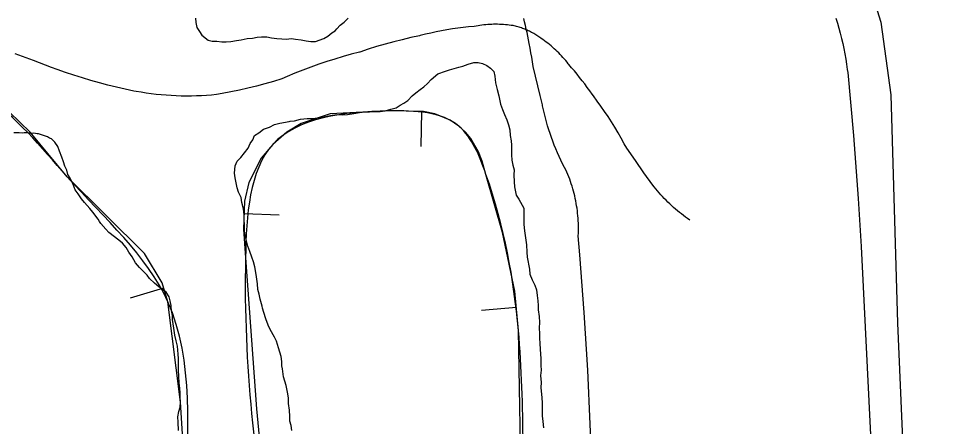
# Model space of a CAD drawing. Extents: x 3172297 to 3210190, y 958463 to 983887.
# Drawn here: x 3186263 to 3186933, y 970507 to 970797 of the extents above; entities that cross this region are included whole.
import ezdxf

# ---------------------------------------------------------------- set-up
doc = ezdxf.new("R2010")
doc.units = 0
for name, color, linetype in [('V-BORW-LINE', 7, 'Continuous'), ('V-LEVE-TOET', 7, 'Continuous'), ('V-ROAD-CNTR', 7, 'Continuous'), ('V-TOPO-SHOR', 7, 'Continuous')]:
    doc.layers.add(name, color=color, linetype=linetype)

msp = doc.modelspace()

# ---------------------------------------------------------------- linework, layer by layer
at = {"layer": 'V-BORW-LINE'}
for p, q in [((3186549.87, 970731.16), (3186549.47, 970706.16)), ((3186423.73, 970658.45), (3186448.72, 970657.6)), ((3186366.44, 970605.38), (3186342.53, 970598.07)), ((3186617.41, 970591.51), (3186592.51, 970589.27))]:
    msp.add_line(p, q, dxfattribs=at)
for points in [[(3186382.98, 970452.54), (3186378.33, 970524.14), (3186369.46, 970595.52), (3186365.33, 970609), (3186352.7, 970629.91), (3186297.84, 970684.56), (3186271.41, 970716.46), (3186256.86, 970730.62)], [(3186620.39, 970493.52), (3186618.89, 970575.07), (3186616.36, 970603.23), (3186607.54, 970644.87), (3186595.82, 970686.34), (3186592.99, 970695.72), (3186590.45, 970702.44), (3186585.03, 970711.94), (3186581.23, 970716.41), (3186576.49, 970720.68), (3186570.38, 970724.85), (3186559.51, 970729.44), (3186551.27, 970731.13), (3186526.59, 970731.53), (3186484.87, 970729.39), (3186464.28, 970722.62), (3186454.14, 970716.38), (3186444.14, 970707.67), (3186435.88, 970697.87), (3186427.03, 970680.48), (3186424.03, 970667.27), (3186423.35, 970647.23), (3186424.68, 970626.96), (3186432.53, 970519.39), (3186442.71, 970411.98)]]:
    msp.add_lwpolyline(points, dxfattribs=at)
for points in [[(3186415.19, 970192.51), (3186401.18, 970120.99), (3186337.88, 970088.74), (3186214.54, 970062.96), (3186064.8, 970065.13), (3185869.94, 970049.84), (3185760.54, 970056.27), (3185723.96, 970124.12), (3185740.11, 970183.71), (3185758.93, 970277.21), (3185761.81, 970411.29), (3185813.87, 970541.69), (3185816.04, 970674.04), (3185835.57, 970708.75), (3185848.59, 970736.95), (3185894.15, 970747.8), (3185972.25, 970760.82), (3186111.11, 970756.48), (3186239.12, 970741.29), (3186297.84, 970684.56), (3186369.46, 970595.52), (3186382.98, 970452.54), (3186392.36, 970324), (3186415.19, 970192.51)], [(3186570.86, 967823.04), (3186558.16, 967733.76), (3186524.97, 967688.74), (3186440.4, 967759.71), (3186332.47, 967843.64), (3186198.76, 967970.05), (3186079.44, 968112.17), (3186046.16, 968212.46), (3186028.07, 968294.93), (3186058.53, 968423.3), (3186144.33, 968634.54), (3186233.54, 968911.24), (3186317.19, 969158.13), (3186384.05, 969385.36), (3186404.39, 969615.87), (3186453.01, 969857.51), (3186463.89, 970055.08), (3186468.26, 970205.95), (3186442.71, 970411.98), (3186424.68, 970626.96), (3186444.14, 970707.67), (3186526.59, 970731.53), (3186576.49, 970720.68), (3186595.82, 970686.34), (3186618.89, 970575.07), (3186622.05, 970411.99), (3186626.93, 970258.73), (3186635.03, 970085.49), (3186634.69, 969845.85), (3186644.18, 969674.77), (3186610.12, 969512.36), (3186553.63, 969289.37), (3186481.47, 969027.89), (3186445.61, 968873.53), (3186394.34, 968683.27), (3186345.46, 968468.01), (3186306.99, 968292), (3186313.87, 968178.35), (3186434.01, 968043.02), (3186524.56, 967946.8), (3186572.11, 967882.85), (3186570.86, 967823.04)]]:
    msp.add_spline(points, degree=3, dxfattribs=at)
at = {"layer": 'V-LEVE-TOET'}
for points in [[(3186676.5, 970354.51), (3186668.19, 970546.88), (3186668.19, 970546.88), (3186665.79, 970588.03), (3186662.69, 970629.14), (3186661.52, 970642.57), (3186661.52, 970642.57), (3186661.59, 970644.36), (3186661.63, 970646.14), (3186661.64, 970647.93), (3186661.62, 970649.72), (3186661.57, 970651.5), (3186661.48, 970653.29), (3186661.37, 970655.07), (3186661.22, 970656.85), (3186661.05, 970658.63), (3186660.84, 970660.4), (3186660.6, 970662.17), (3186660.33, 970663.94), (3186660.03, 970665.7), (3186659.7, 970667.45), (3186659.34, 970669.2), (3186658.95, 970670.94), (3186658.53, 970672.68), (3186658.07, 970674.41), (3186657.59, 970676.12), (3186657.08, 970677.83), (3186656.54, 970679.54), (3186655.97, 970681.23), (3186655.37, 970682.91), (3186654.74, 970684.58), (3186654.08, 970686.24), (3186653.39, 970687.89), (3186653.04, 970688.7), (3186653.04, 970688.7), (3186651.68, 970691.27), (3186650.35, 970693.86), (3186649.08, 970696.48), (3186647.85, 970699.12), (3186646.66, 970701.77), (3186645.52, 970704.46), (3186644.43, 970707.15), (3186643.39, 970709.87), (3186642.39, 970712.61), (3186641.44, 970715.36), (3186640.54, 970718.13), (3186639.68, 970720.91), (3186638.88, 970723.71), (3186638.12, 970726.52), (3186637.41, 970729.35), (3186636.75, 970732.19), (3186636.14, 970735.03), (3186635.99, 970735.75), (3186635.99, 970735.75), (3186634.26, 970742.56), (3186632.59, 970749.38), (3186630.98, 970756.21), (3186629.43, 970763.05), (3186629.4, 970763.23), (3186629.4, 970763.23), (3186628.92, 970766.5), (3186628.39, 970769.76), (3186627.81, 970773.01), (3186627.16, 970776.25), (3186626.46, 970779.48), (3186626.44, 970779.59), (3186626.44, 970779.59), (3186626.01, 970782.16), (3186625.55, 970784.72), (3186625.05, 970787.28), (3186624.52, 970789.83), (3186623.94, 970792.38), (3186623.33, 970794.91), (3186622.68, 970797.44)], [(3186844.81, 970797.67), (3186845.91, 970794.08), (3186846.95, 970790.47), (3186847.92, 970786.85), (3186848.83, 970783.21), (3186849.67, 970779.55), (3186850.45, 970775.88), (3186851.17, 970772.2), (3186851.82, 970768.5), (3186852.41, 970764.79), (3186852.93, 970761.08), (3186853.21, 970758.85), (3186853.21, 970758.85), (3186857.34, 970714.07), (3186860.68, 970669.24), (3186862.71, 970634.88), (3186862.71, 970634.88), (3186872.44, 970438.73)]]:
    msp.add_lwpolyline(points, dxfattribs=at)
at = {"layer": 'V-ROAD-CNTR'}
for points in [[(3186599.88, 970793.17), (3186598.48, 970793.11), (3186597.09, 970793.02), (3186595.7, 970792.91), (3186594.32, 970792.78), (3186592.93, 970792.62), (3186591.55, 970792.44), (3186590.17, 970792.23), (3186588.8, 970792), (3186587.43, 970791.74), (3186587.33, 970791.72), (3186583.45, 970791.36), (3186579.58, 970790.93), (3186575.72, 970790.44), (3186571.87, 970789.88), (3186568.02, 970789.26), (3186564.19, 970788.57), (3186560.37, 970787.81), (3186556.56, 970786.99), (3186552.77, 970786.11), (3186549, 970785.16), (3186548.54, 970785.04), (3186542.38, 970783.7), (3186536.25, 970782.25), (3186530.14, 970780.7), (3186524.05, 970779.05), (3186517.99, 970777.29), (3186511.97, 970775.43), (3186505.98, 970773.47), (3186505.73, 970773.39), (3186499.89, 970771.86), (3186494.08, 970770.22), (3186488.3, 970768.49), (3186482.55, 970766.66), (3186476.83, 970764.72), (3186471.14, 970762.69), (3186465.49, 970760.56), (3186459.88, 970758.33), (3186454.31, 970756), (3186450.49, 970754.34), (3186444.52, 970752.53), (3186438.51, 970750.82), (3186432.47, 970749.21), (3186426.41, 970747.71), (3186420.32, 970746.32), (3186414.21, 970745.03), (3186408.07, 970743.84), (3186404.13, 970743.14), (3186400.55, 970742.81), (3186396.96, 970742.54), (3186393.37, 970742.34), (3186389.78, 970742.2), (3186386.18, 970742.12), (3186382.59, 970742.1), (3186378.99, 970742.15), (3186375.4, 970742.26), (3186371.8, 970742.43), (3186368.22, 970742.66), (3186364.63, 970742.96), (3186361.05, 970743.32), (3186357.48, 970743.74), (3186353.92, 970744.22), (3186350.37, 970744.77), (3186346.83, 970745.37), (3186345.16, 970745.68), (3186345.16, 970745.68), (3186339.02, 970747), (3186332.89, 970748.42), (3186326.79, 970749.93), (3186320.71, 970751.53), (3186314.65, 970753.23), (3186308.62, 970755.02), (3186302.61, 970756.9), (3186296.64, 970758.88), (3186290.69, 970760.95), (3186286.55, 970762.45), (3186273.74, 970767.47), (3186260.84, 970772.28)], [(3186740.82, 970653.8), (3186739.32, 970654.85), (3186737.84, 970655.93), (3186736.37, 970657.02), (3186734.92, 970658.14), (3186733.49, 970659.28), (3186732.07, 970660.44), (3186730.68, 970661.63), (3186729.3, 970662.83), (3186727.94, 970664.06), (3186726.6, 970665.3), (3186725.28, 970666.57), (3186723.98, 970667.85), (3186722.7, 970669.16), (3186721.45, 970670.48), (3186720.21, 970671.82), (3186718.99, 970673.18), (3186717.8, 970674.56), (3186716.63, 970675.95), (3186715.48, 970677.36), (3186714.52, 970678.58), (3186708.24, 970687.31), (3186702.09, 970696.16), (3186696.1, 970705.11), (3186694.14, 970708.1), (3186691.98, 970712.05), (3186689.76, 970715.96), (3186687.46, 970719.84), (3186685.1, 970723.67), (3186682.67, 970727.46), (3186680.18, 970731.22), (3186677.62, 970734.92), (3186674.99, 970738.58), (3186672.3, 970742.2), (3186671.31, 970743.5), (3186671.31, 970743.5), (3186669.61, 970745.92), (3186667.87, 970748.32), (3186666.1, 970750.7), (3186664.29, 970753.06), (3186662.46, 970755.4), (3186660.59, 970757.72), (3186658.7, 970760.03), (3186656.77, 970762.31), (3186654.81, 970764.56), (3186654.4, 970765.03), (3186653.48, 970766.19), (3186652.54, 970767.33), (3186651.58, 970768.46), (3186650.61, 970769.57), (3186649.61, 970770.67), (3186648.6, 970771.74), (3186647.56, 970772.8), (3186646.51, 970773.84), (3186645.44, 970774.86), (3186644.35, 970775.86), (3186643.25, 970776.84), (3186642.12, 970777.8), (3186640.98, 970778.75), (3186639.83, 970779.67), (3186638.66, 970780.58), (3186637.47, 970781.46), (3186636.27, 970782.32), (3186635.05, 970783.16), (3186634.93, 970783.24), (3186634.23, 970783.76), (3186633.51, 970784.27), (3186632.78, 970784.77), (3186632.05, 970785.25), (3186631.3, 970785.72), (3186630.55, 970786.18), (3186629.79, 970786.62), (3186629.03, 970787.05), (3186628.25, 970787.47), (3186627.47, 970787.87), (3186626.68, 970788.27), (3186625.89, 970788.64), (3186625.09, 970789.01), (3186624.28, 970789.36), (3186623.47, 970789.7), (3186622.65, 970790.02), (3186621.82, 970790.32), (3186621, 970790.62), (3186620.16, 970790.9), (3186619.32, 970791.16), (3186618.48, 970791.41), (3186617.63, 970791.65), (3186616.78, 970791.87), (3186615.92, 970792.08), (3186615.16, 970792.25), (3186613.78, 970792.46), (3186612.4, 970792.64), (3186611.01, 970792.79), (3186609.63, 970792.93), (3186608.23, 970793.03), (3186606.85, 970793.11), (3186605.45, 970793.17), (3186604.06, 970793.21), (3186602.67, 970793.22), (3186601.27, 970793.21), (3186599.88, 970793.17)]]:
    msp.add_lwpolyline(points, dxfattribs=at)
at = {"layer": 'V-TOPO-SHOR'}
for points in [[(3186554.36, 971820.4), (3186727.98, 971270.03), (3186857.3, 970857.26), (3186876.79, 970794.72), (3186883.8, 970742.92), (3186888.75, 970580.42), (3186898.88, 970342.92), (3186922.85, 969928.62), (3186933.24, 969798.25), (3186929.58, 969760.77), (3186924.16, 969734), (3186887.98, 969546.61)], [(3186389.14, 970797.63), (3186389.32, 970794.61), (3186390.14, 970790.94), (3186391.84, 970788.12), (3186393.53, 970785.51), (3186398.01, 970781.8), (3186401.02, 970781.12), (3186404.26, 970781.3), (3186407.92, 970780.83), (3186410.93, 970780.79), (3186414.17, 970780.97), (3186418.27, 970781.79), (3186421.51, 970782.18), (3186425.83, 970783), (3186429.71, 970783.38), (3186432.95, 970783.99), (3186435.97, 970784.18), (3186439.85, 970784.35), (3186443.29, 970783.66), (3186446.95, 970783.19), (3186450.61, 970782.93), (3186453.63, 970782.69), (3186457.3, 970783.08), (3186460.31, 970782.61), (3186464.4, 970782.13), (3186467.84, 970781.45), (3186471.28, 970780.98), (3186474.51, 970780.94), (3186480.35, 970783.03), (3186483.39, 970784.72), (3186486.22, 970787.06), (3186488.39, 970788.55), (3186489.7, 970790.04), (3186492.1, 970792.6), (3186494.93, 970794.72), (3186497.76, 970797.49)], [(3186457.6, 970503.96), (3186457.22, 970507.52), (3186456.21, 970510.46), (3186456.25, 970513.81), (3186455.88, 970518.42), (3186455.31, 970523.03), (3186455.35, 970527.21), (3186454.56, 970531.19), (3186453.57, 970536.02), (3186452.77, 970539.16), (3186451.75, 970542.1), (3186450.98, 970547.76), (3186450.59, 970550.07), (3186450.62, 970552.99), (3186450.03, 970556.56), (3186448.22, 970562.86), (3186446.81, 970567.47), (3186445.37, 970570.42), (3186442.3, 970575.9), (3186440.87, 970578.84), (3186439.04, 970583.46), (3186437.62, 970587.87), (3186436.82, 970591.02), (3186436.62, 970592.49), (3186435.22, 970597.53), (3186434.42, 970601.09), (3186433.41, 970604.45), (3186433.25, 970608.42), (3186432.27, 970615.13), (3186431.29, 970620.37), (3186430.28, 970623.94), (3186429.27, 970627.3), (3186427.65, 970631.5), (3186426.43, 970635.28), (3186424.43, 970642.84), (3186424.04, 970646.19), (3186423.88, 970650.17), (3186423.72, 970654.35), (3186423.75, 970657.49), (3186423.17, 970661.68), (3186422.18, 970666.3), (3186421.59, 970669.86), (3186419.75, 970673.65), (3186418.74, 970676.8), (3186417.94, 970680.36), (3186417.35, 970683.92), (3186416.97, 970687.27), (3186417.24, 970692.5), (3186418.74, 970695.83), (3186421.28, 970698.32), (3186424.04, 970701.63), (3186426.58, 970704.95), (3186428.08, 970708.28), (3186429.79, 970710.98), (3186431.08, 970713.9), (3186434.24, 970715.96), (3186437.41, 970718.43), (3186441.82, 970720.06), (3186445.4, 970721.9), (3186449.17, 970722.69), (3186455.67, 970724.08), (3186456.51, 970724.28), (3186459.44, 970724.46), (3186463.85, 970725.67), (3186468.66, 970726.03), (3186472.64, 970726.2), (3186475.99, 970726.58), (3186479.56, 970727.17), (3186482.91, 970727.76), (3186486.27, 970728.56), (3186490.25, 970728.93), (3186493.59, 970728.68), (3186497.36, 970729.06), (3186501.76, 970729.64), (3186505.75, 970730.43), (3186509.52, 970730.81), (3186512.87, 970730.98), (3186513.5, 970731.18), (3186517.05, 970731.14), (3186520.61, 970731.1), (3186523.96, 970731.48), (3186528.16, 970732.69), (3186531.94, 970733.69), (3186534.68, 970735.55), (3186537.41, 970736.98), (3186540.16, 970739.04), (3186543.33, 970742.35), (3186545.86, 970744.42), (3186549.03, 970746.89), (3186551.56, 970748.75), (3186554.1, 970751.02), (3186556.85, 970753.92), (3186561.5, 970757.84), (3186566.96, 970759.87), (3186569.9, 970760.68), (3186573.26, 970761.69), (3186576.41, 970762.7), (3186579.34, 970763.5)], [(3186579.34, 970763.5), (3186583.13, 970764.92), (3186587.11, 970765.93), (3186590.25, 970766.1), (3186593.38, 970765.23), (3186596.3, 970763.94), (3186599, 970762.03), (3186601.48, 970759.49), (3186602.07, 970756.34), (3186602.64, 970751.52), (3186603.85, 970746.7), (3186604.84, 970742.29), (3186606.03, 970736.42), (3186607.66, 970732.64), (3186609.09, 970729.07), (3186610.72, 970725.07), (3186611.72, 970721.5), (3186612.73, 970718.14), (3186613.1, 970713.96), (3186613.69, 970710.18), (3186613.86, 970707.04), (3186614.04, 970703.69), (3186613.99, 970700.14), (3186614.16, 970696.37), (3186614.96, 970692.8), (3186615.76, 970689.66), (3186615.72, 970686.1), (3186615.88, 970681.08), (3186616.04, 970677.52), (3186617.23, 970671.44), (3186619.29, 970668.7), (3186622.78, 970662.17), (3186622.73, 970658.61), (3186622.69, 970654.43), (3186622.65, 970650.66), (3186623.23, 970646.05), (3186624.01, 970641.23), (3186624.58, 970636.21), (3186624.94, 970630.97), (3186625.11, 970627.41), (3186626.69, 970618.82), (3186627.06, 970615.25), (3186628.69, 970611.26), (3186630.53, 970607.47), (3186631.75, 970604.11), (3186632.12, 970600.13), (3186632.71, 970596.15), (3186632.88, 970593.01), (3186633.06, 970589.87), (3186633.63, 970585.06), (3186634, 970580.86), (3186633.54, 970577.1), (3186633.91, 970572.71), (3186633.87, 970569.36), (3186634.05, 970566.22), (3186634.42, 970561.61), (3186634.59, 970558.47), (3186634.76, 970554.91), (3186634.92, 970550.31), (3186635.09, 970546.96), (3186634.63, 970542.99), (3186634.99, 970538.17), (3186634.95, 970534.62), (3186635.5, 970527.29), (3186635.87, 970523.52), (3186635.83, 970519.75), (3186635.77, 970514.31), (3186636.35, 970510.33), (3186636.72, 970505.72)], [(3186346.35, 970623.36), (3186343.99, 970627.6), (3186341.62, 970630.84), (3186339.65, 970634.27), (3186337.07, 970637.31), (3186334.49, 970639.55), (3186327.52, 970645.05), (3186325.34, 970647.28), (3186321.77, 970651.33), (3186320.79, 970652.75), (3186319.8, 970654.36), (3186316.04, 970659.43), (3186313.86, 970662.06), (3186310.1, 970666.32), (3186307.92, 970668.95), (3186305.55, 970672.39), (3186303.58, 970675.42), (3186302.01, 970679.05), (3186299.86, 970683.69), (3186298.28, 970686.32), (3186297.51, 970689.34), (3186296.14, 970692.17), (3186295.17, 970695.19), (3186294, 970698.61), (3186292.24, 970702.84), (3186291.07, 970706.07), (3186288.9, 970709.31), (3186288.51, 970709.71), (3186286.52, 970711.54), (3186285.32, 970712.16), (3186283.73, 970713.18), (3186280.32, 970714.22), (3186277.33, 970715.26), (3186276.32, 970715.27), (3186274.12, 970715.69), (3186272.51, 970715.51), (3186270.11, 970715.94), (3186267.1, 970715.97), (3186266.09, 970715.79), (3186263.68, 970715.81), (3186259.87, 970715.85)], [(3186376.93, 970503.99), (3186376.8, 970509.81), (3186376.64, 970513.62), (3186377.28, 970517.43), (3186378.12, 970520.43), (3186378.37, 970524.44), (3186378.2, 970527.46), (3186378.24, 970530.87), (3186377.87, 970533.88), (3186377.51, 970537.9), (3186377.36, 970542.72), (3186377.01, 970546.74), (3186377.06, 970551.35), (3186376.9, 970555.17), (3186376.74, 970558.19), (3186376.2, 970564.01), (3186375.44, 970567.83), (3186374.48, 970571.86), (3186373.73, 970576.68), (3186373.16, 970579.9), (3186372.79, 970582.92), (3186372.63, 970585.93), (3186372.06, 970589.35), (3186371.7, 970592.16), (3186371.7, 970592.97), (3186371.14, 970596.18), (3186370.37, 970599.2), (3186368.2, 970602.44), (3186365.41, 970604.48), (3186363.02, 970606.31), (3186359.84, 970608.75), (3186356.46, 970612.21), (3186354.69, 970614.63), (3186351.71, 970617.68), (3186349.33, 970620.11), (3186346.35, 970623.36)]]:
    msp.add_lwpolyline(points, dxfattribs=at)

doc.saveas('drawing.dxf')
